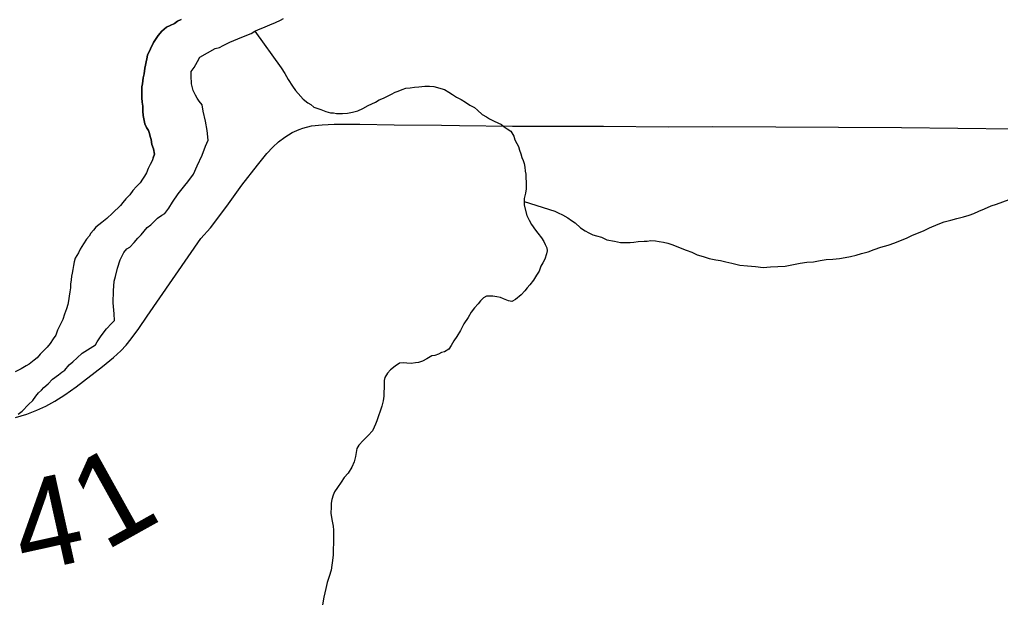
# Model space of a CAD drawing. Extents: x -17 to 88, y -5 to 22.
# Drawn here: x -14.055 to -13.437, y 18.689 to 19.055 of the extents above; entities that cross this region are included whole.
import ezdxf

# ---------------------------------------------------------------- set-up
doc = ezdxf.new("R2010")
doc.units = 0
for name, color, linetype in [('GM_X_Major_River', 7, 'Continuous'), ('GM_X_Minor_River', 7, 'Continuous'), ('GM_X_Township_Road', 7, 'Continuous'), ('GM_X_Township_Road_Text', 7, 'Continuous')]:
    doc.layers.add(name, color=color, linetype=linetype)

msp = doc.modelspace()

# ---------------------------------------------------------------- linework, layer by layer
at = {"layer": 'GM_X_Major_River'}
for points in [[(-13.95281, 19.05506), (-13.95511, 19.05396), (-13.95704, 19.05248), (-13.95972, 19.05139), (-13.96202, 19.05029), (-13.96511, 19.04769), (-13.96744, 19.04508), (-13.96862, 19.0432), (-13.97019, 19.04057), (-13.97414, 19.03267), (-13.97456, 19.0304), (-13.97498, 19.02851), (-13.9754, 19.02624), (-13.97581, 19.02435), (-13.97626, 19.02094), (-13.97669, 19.01829), (-13.9771, 19.0164), (-13.97714, 19.0145), (-13.97756, 19.01261), (-13.97761, 19.00957), (-13.97765, 19.00767), (-13.97768, 19.00577), (-13.97735, 19.00311), (-13.97702, 19.00045), (-13.97708, 18.99741), (-13.97675, 18.99474), (-13.97641, 18.99246), (-13.97571, 18.98941), (-13.97461, 18.98711), (-13.9735, 18.98519), (-13.97278, 18.98328), (-13.97243, 18.98137), (-13.97171, 18.97946), (-13.97139, 18.97642), (-13.9703, 18.97374), (-13.9696, 18.97031), (-13.9704, 18.96804)], [(-13.9704, 18.96804), (-13.9696, 18.97031), (-13.9703, 18.97374), (-13.97139, 18.97642), (-13.97171, 18.97946), (-13.97243, 18.98137), (-13.97278, 18.98328), (-13.9735, 18.98519), (-13.97461, 18.98711), (-13.97571, 18.98941), (-13.97641, 18.99246), (-13.97675, 18.99474), (-13.97708, 18.99741), (-13.97702, 19.00045), (-13.97735, 19.00311), (-13.97768, 19.00577), (-13.97765, 19.00767), (-13.97761, 19.00957), (-13.97756, 19.01261), (-13.97714, 19.0145), (-13.9771, 19.0164), (-13.97669, 19.01829), (-13.97626, 19.02094), (-13.97581, 19.02435), (-13.9754, 19.02624), (-13.97498, 19.02851), (-13.97456, 19.0304), (-13.97414, 19.03267), (-13.97019, 19.04057), (-13.96862, 19.0432), (-13.96744, 19.04508), (-13.96511, 19.04769), (-13.96202, 19.05029), (-13.95972, 19.05139), (-13.95704, 19.05248), (-13.95511, 19.05396), (-13.95281, 19.05506)], [(-13.9173, 19.043), (-13.9127, 19.04482), (-13.90887, 19.04627), (-13.90656, 19.04774), (-13.90426, 19.04884), (-13.90158, 19.04993), (-13.89698, 19.05174), (-13.89353, 19.0532), (-13.89046, 19.05466), (-13.88854, 19.05576)], [(-13.9173, 19.043), (-13.9127, 19.04482), (-13.90887, 19.04627), (-13.90656, 19.04774), (-13.90426, 19.04884), (-13.90158, 19.04993), (-13.89698, 19.05174), (-13.89353, 19.0532), (-13.89046, 19.05466), (-13.88854, 19.05576)], [(-14.05553, 18.80672), (-14.05284, 18.80857), (-14.04896, 18.81267), (-14.04625, 18.81528), (-14.0443, 18.8179), (-14.04274, 18.82015), (-14.04081, 18.82164), (-14.03925, 18.8235), (-14.03655, 18.82573), (-14.03383, 18.82872), (-14.02998, 18.83131), (-14.02805, 18.83317), (-14.02613, 18.83427), (-14.0234, 18.83764), (-14.02109, 18.8395), (-14.01838, 18.8421), (-14.01528, 18.84508), (-14.00682, 18.85024), (-14.00564, 18.85212), (-14.00329, 18.85587), (-13.99979, 18.86036), (-13.99668, 18.86372), (-13.99475, 18.86559), (-13.99505, 18.86977), (-13.99568, 18.87662), (-13.99554, 18.88421), (-13.99504, 18.89028), (-13.99423, 18.8933), (-13.99299, 18.89859), (-13.99137, 18.90388), (-13.989, 18.90839), (-13.98706, 18.91063), (-13.98514, 18.91174), (-13.98242, 18.91472), (-13.98009, 18.91734), (-13.97815, 18.91958), (-13.97621, 18.92182), (-13.97426, 18.92407), (-13.97195, 18.92592), (-13.97001, 18.92778), (-13.96769, 18.93002), (-13.96499, 18.93187), (-13.96307, 18.93297), (-13.96073, 18.93635), (-13.95838, 18.9401), (-13.95486, 18.94535), (-13.95058, 18.95059), (-13.94864, 18.95283), (-13.94512, 18.9577), (-13.94274, 18.96297), (-13.93958, 18.96975), (-13.93757, 18.97541), (-13.93598, 18.97918), (-13.93662, 18.98526), (-13.93766, 18.99098), (-13.93906, 18.99746), (-13.93975, 19.00127), (-13.9416, 19.00358), (-13.94271, 19.0055), (-13.94381, 19.00742), (-13.94528, 19.01049), (-13.94634, 19.01468), (-13.94663, 19.01963), (-13.94658, 19.02228), (-13.94463, 19.02491), (-13.94266, 19.02867), (-13.94109, 19.0313), (-13.93148, 19.03681), (-13.9288, 19.03752), (-13.9265, 19.03862), (-13.92228, 19.04082), (-13.9173, 19.043)], [(-13.9704, 18.96804), (-13.9712, 18.96616), (-13.97238, 18.9639), (-13.97357, 18.96127), (-13.97476, 18.95863), (-13.97594, 18.95638), (-13.97712, 18.9545), (-13.97868, 18.95225), (-13.981, 18.95001), (-13.98333, 18.9474), (-13.98528, 18.94478), (-13.98761, 18.94216), (-13.98956, 18.93992), (-13.99111, 18.93805), (-13.99615, 18.93321), (-13.99963, 18.92985), (-14.00272, 18.92725), (-14.00465, 18.92577), (-14.00658, 18.92429), (-14.00813, 18.92242), (-14.00969, 18.92055), (-14.01086, 18.91867), (-14.01242, 18.9168), (-14.01438, 18.9138), (-14.01634, 18.91042), (-14.01752, 18.90816), (-14.01949, 18.90478), (-14.02029, 18.90252), (-14.02071, 18.90025), (-14.02114, 18.8976), (-14.02156, 18.89532), (-14.02198, 18.89343), (-14.02202, 18.89116), (-14.02245, 18.88851), (-14.0225, 18.88623), (-14.02293, 18.88358), (-14.02335, 18.88093), (-14.02379, 18.8779), (-14.02421, 18.87563), (-14.02502, 18.87299), (-14.02623, 18.86959), (-14.02743, 18.8662), (-14.02901, 18.86281), (-14.0306, 18.85942), (-14.03179, 18.8564), (-14.03336, 18.85415), (-14.03532, 18.85115), (-14.03726, 18.84891), (-14.0392, 18.84667), (-14.04152, 18.84443), (-14.04347, 18.84219), (-14.0454, 18.84071), (-14.04849, 18.83811), (-14.05041, 18.837), (-14.05348, 18.83516), (-14.05732, 18.83333)]]:
    msp.add_lwpolyline(points, dxfattribs=at)
at = {"layer": 'GM_X_Minor_River'}
for points in [[(-13.90656, 19.04774), (-13.88988, 19.02465), (-13.88767, 19.02119), (-13.88546, 19.01735), (-13.88287, 19.01313), (-13.88103, 19.01043), (-13.87916, 19.0085), (-13.87618, 19.00503), (-13.87319, 19.00269), (-13.87131, 19.00152), (-13.86943, 18.99996), (-13.86679, 18.99915), (-13.8649, 18.99836), (-13.86188, 18.99717), (-13.85886, 18.99635), (-13.85696, 18.99631), (-13.85506, 18.9959), (-13.85316, 18.99586), (-13.85126, 18.99583), (-13.84821, 18.99615), (-13.84516, 18.99685), (-13.84172, 18.99755), (-13.83865, 18.99901), (-13.8352, 19.00085), (-13.8329, 19.00194), (-13.8306, 19.00304), (-13.82829, 19.00452), (-13.82561, 19.0056), (-13.82254, 19.00707), (-13.82061, 19.00817), (-13.81831, 19.00927), (-13.8164, 19.00999), (-13.81372, 19.01108), (-13.81142, 19.0118), (-13.80875, 19.01213), (-13.80609, 19.01246), (-13.80342, 19.01279), (-13.79961, 19.0131), (-13.79657, 19.01304), (-13.79391, 19.01299), (-13.78711, 19.01097), (-13.78447, 19.0094), (-13.78222, 19.00784), (-13.77959, 19.00627), (-13.77658, 19.00469), (-13.77394, 19.00313), (-13.77132, 19.00118), (-13.76831, 18.9996), (-13.76643, 18.99805), (-13.76344, 18.99534), (-13.76081, 18.99377), (-13.75893, 18.9926), (-13.75592, 18.99102), (-13.7514, 18.98904), (-13.74952, 18.98748), (-13.74764, 18.98631), (-13.74539, 18.98475), (-13.74355, 18.98167), (-13.74283, 18.97938), (-13.74173, 18.97709), (-13.74063, 18.97517), (-13.73991, 18.97288), (-13.73919, 18.97058), (-13.73847, 18.96829), (-13.73775, 18.96638), (-13.73702, 18.96447), (-13.73669, 18.96218), (-13.73636, 18.95952), (-13.73601, 18.95761), (-13.73605, 18.95534), (-13.73572, 18.95267), (-13.73576, 18.95077), (-13.7358, 18.9485), (-13.73623, 18.94584), (-13.73706, 18.94244), (-13.73709, 18.94054), (-13.73713, 18.93827), (-13.73535, 18.93178), (-13.73389, 18.92871), (-13.73242, 18.92603), (-13.72982, 18.92256), (-13.72834, 18.92064), (-13.72611, 18.91756), (-13.72464, 18.91525), (-13.72391, 18.91334), (-13.72281, 18.91142), (-13.72246, 18.90951), (-13.72288, 18.90762), (-13.72408, 18.90423), (-13.72526, 18.90197), (-13.72645, 18.89971), (-13.72764, 18.8967), (-13.72921, 18.89407), (-13.73117, 18.89107), (-13.73351, 18.88807), (-13.73506, 18.88621)], [(-13.73709, 18.94054), (-13.71781, 18.93449), (-13.71555, 18.93331), (-13.71291, 18.93212), (-13.70953, 18.93016), (-13.70728, 18.9286), (-13.70502, 18.92704), (-13.70166, 18.92394), (-13.69865, 18.92198), (-13.6964, 18.9208), (-13.69376, 18.91961), (-13.69149, 18.91881), (-13.68846, 18.918), (-13.68507, 18.91641), (-13.68015, 18.91556), (-13.67636, 18.91473), (-13.67332, 18.91467), (-13.67028, 18.91462), (-13.66799, 18.91496), (-13.66532, 18.91529), (-13.66151, 18.9156), (-13.65961, 18.91556), (-13.65733, 18.9159), (-13.65429, 18.91584), (-13.65201, 18.91542), (-13.64936, 18.91499), (-13.64671, 18.91418), (-13.64407, 18.91337), (-13.63501, 18.90979), (-13.63161, 18.90859), (-13.62822, 18.907), (-13.62444, 18.90579), (-13.62066, 18.90458), (-13.61649, 18.90375), (-13.61346, 18.90331), (-13.61005, 18.90249), (-13.60626, 18.90166), (-13.60134, 18.90043), (-13.59641, 18.89996), (-13.59147, 18.89949), (-13.58654, 18.89902), (-13.58197, 18.89931), (-13.5774, 18.8996), (-13.57284, 18.8999), (-13.56749, 18.90094), (-13.5633, 18.90162), (-13.5591, 18.9023), (-13.55491, 18.9026), (-13.55072, 18.90329), (-13.5469, 18.90398), (-13.54272, 18.90428), (-13.53853, 18.90458), (-13.53509, 18.90528), (-13.53166, 18.90597), (-13.52822, 18.90667), (-13.52478, 18.90774), (-13.52058, 18.9088), (-13.51675, 18.91025), (-13.51254, 18.91169), (-13.50795, 18.91312), (-13.50374, 18.91457), (-13.50029, 18.91602), (-13.49647, 18.91747), (-13.49263, 18.9193), (-13.4888, 18.92075), (-13.48535, 18.9222), (-13.48189, 18.92403), (-13.47653, 18.92621), (-13.4727, 18.92766), (-13.4685, 18.92872), (-13.46468, 18.92979), (-13.46047, 18.93085), (-13.45703, 18.93193), (-13.45397, 18.93301), (-13.4509, 18.93447), (-13.44745, 18.93593), (-13.44324, 18.93775), (-13.43979, 18.93882), (-13.43175, 18.94171)], [(-13.73506, 18.88621), (-13.73662, 18.88433), (-13.73895, 18.88172), (-13.74243, 18.87875), (-13.74473, 18.87765), (-13.747, 18.87807), (-13.75002, 18.87927), (-13.75191, 18.88006), (-13.75418, 18.88048), (-13.75683, 18.88091), (-13.76064, 18.88098), (-13.76256, 18.87988), (-13.76449, 18.87802), (-13.76605, 18.87615), (-13.76838, 18.87353), (-13.77033, 18.87091), (-13.77229, 18.86753), (-13.77503, 18.8634), (-13.77701, 18.85926), (-13.77936, 18.85551), (-13.78131, 18.85289), (-13.78289, 18.84988), (-13.78445, 18.84763), (-13.78715, 18.84578), (-13.78905, 18.84543), (-13.79097, 18.84433), (-13.79327, 18.84361), (-13.79518, 18.84327), (-13.79825, 18.84143), (-13.80094, 18.83996), (-13.80362, 18.83925), (-13.80552, 18.83891), (-13.80819, 18.83857), (-13.81085, 18.83863), (-13.81275, 18.83904), (-13.81541, 18.83871), (-13.81811, 18.83686), (-13.82119, 18.83464), (-13.82313, 18.8324), (-13.82471, 18.82977), (-13.82512, 18.82788), (-13.82516, 18.8256), (-13.82521, 18.82294), (-13.82525, 18.82067), (-13.8253, 18.81801), (-13.82574, 18.81498), (-13.82656, 18.81158), (-13.82978, 18.80252), (-13.83058, 18.80026), (-13.83137, 18.79837), (-13.83256, 18.79612), (-13.83527, 18.79313), (-13.83837, 18.79015), (-13.84109, 18.78716), (-13.84227, 18.78491), (-13.84312, 18.77998), (-13.84395, 18.77658), (-13.84553, 18.77319), (-13.84788, 18.76944), (-13.85021, 18.76682), (-13.85217, 18.76382), (-13.85451, 18.76045), (-13.85646, 18.75783), (-13.85726, 18.75557), (-13.85808, 18.75292), (-13.8585, 18.75065), (-13.85855, 18.74799), (-13.85862, 18.7442), (-13.85829, 18.74153), (-13.85795, 18.73925), (-13.85725, 18.7362), (-13.85692, 18.73353), (-13.85697, 18.73088), (-13.85701, 18.72822), (-13.85707, 18.72556), (-13.85714, 18.72139), (-13.85721, 18.71797), (-13.85765, 18.71456), (-13.85809, 18.71153), (-13.85852, 18.7085), (-13.85974, 18.70435), (-13.86095, 18.70057), (-13.86178, 18.69679), (-13.86302, 18.6915), (-13.86388, 18.68658)]]:
    msp.add_lwpolyline(points, dxfattribs=at)
at = {"layer": 'GM_X_Township_Road'}
msp.add_lwpolyline([(-14.05723, 18.80451), (-14.05005, 18.80668), (-14.04363, 18.80913), (-14.03796, 18.81176), (-14.03247, 18.81475), (-14.02612, 18.81874), (-14.01903, 18.82382), (-14.00229, 18.83674), (-13.99555, 18.8423), (-13.99095, 18.84652), (-13.98749, 18.85013), (-13.98426, 18.85395), (-13.97943, 18.86047), (-13.97422, 18.86824), (-13.94044, 18.91716), (-13.9344, 18.92398), (-13.92975, 18.9301), (-13.92305, 18.9391), (-13.91474, 18.9507), (-13.90488, 18.96348), (-13.89899, 18.97069), (-13.8952, 18.97474), (-13.89158, 18.97809), (-13.88771, 18.98109), (-13.883, 18.98398), (-13.87852, 18.98593), (-13.87622, 18.98672), (-13.87085, 18.98804), (-13.86411, 18.98881), (-13.85669, 18.98913), (-13.84055, 18.9891), (-13.81879, 18.98879), (-13.78898, 18.98851), (-13.77781, 18.98837), (-13.74434, 18.98794), (-13.70517, 18.98785), (-13.68717, 18.98792), (-13.64621, 18.98761), (-13.61824, 18.98777), (-13.49954, 18.98715), (-13.42878, 18.98632)], dxfattribs=at)

# ---------------------------------------------------------------- texts
at = {"layer": 'GM_X_Township_Road_Text'}
for s, rotation, p in [('1', 29.10183, (-14.00097, 18.72003)), ('4', 12.45562, (-14.05192, 18.70612))]:
    msp.add_text(s, height=0.05682, rotation=rotation, dxfattribs=at).set_placement(p)

doc.saveas('drawing.dxf')
